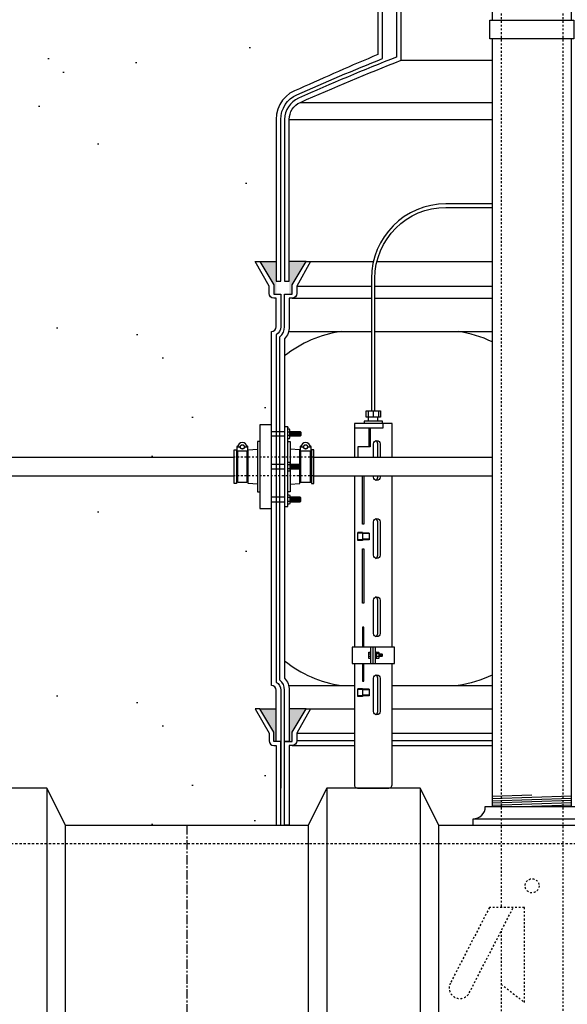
# Model space of a CAD drawing. Extents: x -169 to 6736, y -208 to 3022.
# Tile 546 of 656: x 6013 to 6042, y 906 to 959. Entities that reach past the tile are written whole.
import ezdxf

# ---------------------------------------------------------------- set-up
doc = ezdxf.new("R2010")
doc.units = 0
doc.header["$MEASUREMENT"] = 0
doc.header["$PDSIZE"] = 1
for name, pattern in [('CENTER1', [0.6625, 0.5, -0.075, 0.0125, -0.075]), ('HIDDEN3', [0.1875, 0.125, -0.0625]), ('HIDDEN5', [0.05, 0.025, -0.025])]:
    doc.linetypes.add(name, pattern=pattern)
doc.layers.get('DEFPOINTS').update_dxf_attribs({"linetype": 'CONTINUOUS'})
for name, color, linetype in [('BOOT-CONDUIT', 1, 'CONTINUOUS'), ('CENTERLINE', 3, 'CENTER1'), ('CONDUIT', 2, 'CONTINUOUS'), ('DIM', 3, 'CONTINUOUS'), ('FILL-TUBE', 1, 'CONTINUOUS'), ('FRP-COLLAR', 1, 'CONTINUOUS'), ('FRP-SUMP', 2, 'CONTINUOUS'), ('GALV-4-PIPE', 4, 'CONTINUOUS'), ('PEAGRAVEL-HATCH', 3, 'CONTINUOUS'), ('PROBE', 2, 'CONTINUOUS'), ('TANK-BUNG-OPENING-4', 3, 'CONTINUOUS'), ('TANK-UST', 5, 'CONTINUOUS'), ('TANK-UST-RIB', 7, 'CONTINUOUS')]:
    doc.layers.add(name, color=color, linetype=linetype)
doc.styles.add('SIMPLEX', font='simplex')
doc.dimstyles.new('DIM64', dxfattribs={"dimscale": 64, "dimtxt": 0.09375, "dimasz": 0.09375, "dimexe": 0.0625, "dimexo": 0.0625, "dimgap": 0.046875, "dimtad": 1, "dimdec": 4, "dimzin": 3, "dimdsep": 46, "dimlunit": 4, "dimtxsty": 'SIMPLEX', "dimcen": 0, "dimclrd": 256, "dimclre": 256, "dimclrt": 256, "dimadec": 0, "dimazin": 0, "dimtfac": 1, "dimtdec": 4, "dimtmove": 0, "dimatfit": 3, "dimfxl": 1, "dimfrac": 2, "dimtolj": 1, "dimtzin": 0, "dimarcsym": 0})

# ---------------------------------------------------------------- blocks, each defined once
blk = doc.blocks.new('*D61')
at = {"layer": 'DEFPOINTS', "color": 0, "transparency": 16777216}
for p in [(5827.154, 978.015), (6443.911, 978.296), (5827.154, 700.523)]:
    blk.add_point(p, dxfattribs=at)
at = {"layer": 'DIM', "lineweight": -2, "transparency": 16777216}
for p, q in [((6443.911, 974.296), (6443.911, 696.523)), ((5827.154, 974.015), (5827.154, 696.523)), ((6437.911, 700.523), (5833.154, 700.523))]:
    blk.add_line(p, q, dxfattribs=at)
at = {"layer": 'DIM', "transparency": 16777216}
for points in [[(5833.154, 701.523), (5833.154, 699.523), (5827.154, 700.523)], [(6437.911, 701.523), (6437.911, 699.523), (6443.911, 700.523)]]:
    blk.add_solid(points, dxfattribs=at)
at = {"layer": 'DIM', "transparency": 16777216, "insert": (6135.532, 708.095), "char_height": 6, "attachment_point": 5, "style": 'SIMPLEX'}
blk.add_mtext('\\A1;51\'-4 3/4" (F.V. TANK SLAB)', dxfattribs=at)

msp = doc.modelspace()

# ---------------------------------------------------------------- hatches: boundary and pattern name
at = {"layer": 'FRP-SUMP'}
for points in [[(6026.69358, 945.77096), (6025.81012, 945.77096), (6026.56012, 944.52096), (6026.56012, 944.02096), (6026.69358, 944.02096)], [(6028.29358, 945.77096), (6027.39358, 945.77096), (6027.39358, 944.02096), (6027.54358, 944.02096), (6027.54358, 944.52096)], [(6026.69358, 921.77328), (6025.81012, 921.77328), (6026.56012, 920.52328), (6026.56012, 920.02328), (6026.69358, 920.02328)], [(6028.29358, 921.77328), (6027.39358, 921.77328), (6027.39358, 920.02328), (6027.54358, 920.02328), (6027.54358, 920.52328)]]:
    msp.add_hatch(color=256, dxfattribs=at).paths.add_polyline_path(points)
at = {"layer": 'PEAGRAVEL-HATCH'}
h = msp.add_hatch(dxfattribs=at)
h.set_pattern_fill('AR-SAND', color=256, scale=7.5, style=0)
h.set_pattern_definition([(37.5, (6005.904, 935.266), (-0.4725, 14.4512), [0, -11.4, 0, -12.75, 0, -12.1875]), (7.5, (6005.904, 935.266), (13.273, 21.166), [0, -6.15, 0, -10.275, 0, -3.9375]), (327.5, (5996.679, 935.266), (23.356, 0.0424), [0, -3.75, 0, -13.5, 0, -17.625]), (317.5, (5996.68, 935.266), (22.546, 6.583), [0, -1.875, 0, -8.85, 0, -10.125])])
h.paths.add_polyline_path([(6032.14722, 956.87655), (6032.14992, 964.50891), (6005.90422, 964.50891), (6005.90422, 935.26579), (6024.44793, 935.26579), (6024.44793, 935.66298), (6024.58406, 935.66298), (6024.58406, 935.83262, -0.41421356), (6024.61531, 935.86444), (6024.63455, 935.86444, 0.35187469), (6024.64905, 935.87609, 2.48870246), (6024.62812, 935.82484), (6024.64346, 935.82484, -0.89681203), (6025.11307, 935.87609, 0.3518816), (6025.12757, 935.86444), (6025.14623, 935.86444, -0.41421372), (6025.17806, 935.83319), (6025.17806, 935.66211), (6025.70108, 935.69869), (6025.70108, 936.11157), (6025.82483, 936.11157), (6025.82483, 937.00876), (6026.44358, 937.00876), (6026.44358, 942.02096, 0.41421356), (6026.69358, 942.27096), (6026.69358, 943.80737), (6026.56012, 943.80737, -0.41421356), (6026.31012, 944.05737), (6026.31012, 944.45572), (6025.57359, 945.77096), (6025.81012, 945.77096), (6026.69358, 945.77096), (6026.69358, 953.39639, -0.33671624), (6027.93747, 955.03406, -0.00822165)])
h = msp.add_hatch(dxfattribs=at)
h.set_pattern_fill('AR-SAND', color=256, scale=7.5, style=0)
h.set_pattern_definition([(37.5, (6005.904, 915.523), (-0.4725, 14.451), [0, -11.4, 0, -12.75, 0, -12.1875]), (7.5, (6005.904, 915.523), (13.273, 21.166), [0, -6.15, 0, -10.275, 0, -3.9375]), (327.5, (5996.679, 915.523), (23.356, 0.0424), [0, -3.75, 0, -13.5, 0, -17.625]), (317.5, (5996.68, 915.523), (22.546, 6.583), [0, -1.875, 0, -8.85, 0, -10.125])])
h.paths.add_polyline_path([(6026.44358, 932.52282), (6025.82483, 932.52282), (6025.82483, 933.42001), (6025.70108, 933.42001), (6025.70108, 933.8329), (6025.19043, 933.8686), (6025.19043, 933.93048), (6025.12856, 933.93048), (6025.12856, 933.91464), (6024.63356, 933.91464), (6024.57168, 933.93048), (6024.57168, 933.8686), (6024.44793, 933.8686), (6024.44793, 934.26579), (6005.90422, 934.26579), (6005.90422, 916.52404), (6006.15422, 916.52404, 0.41421356), (6006.80342, 915.87484), (6006.80342, 915.52328), (6008.40422, 915.52328), (6009.40422, 917.52328), (6014.40422, 917.52328), (6015.40422, 915.52328), (6026.69358, 915.52328), (6026.69358, 919.80969), (6026.56012, 919.80969, -0.41421356), (6026.31012, 920.05969), (6026.31012, 920.45804), (6025.57359, 921.77328), (6025.81012, 921.77328), (6026.69358, 921.77328), (6026.69358, 922.77328, 0.41421356), (6026.44358, 923.02328)])

# ---------------------------------------------------------------- linework, layer by layer
at = {"layer": 'BOOT-CONDUIT', "color": 7}
for p, q in [((6026.44358, 936.65122), (6027.14358, 936.65122)), ((6027.32653, 936.62686), (6027.43246, 936.62686)), ((6027.14358, 936.40372), (6026.44358, 936.40372)), ((6027.43246, 936.42787), (6027.32653, 936.42787)), ((6027.14358, 934.88944), (6026.44358, 934.88944)), ((6026.44358, 934.64194), (6027.14358, 934.64194)), ((6027.43246, 934.86529), (6027.32653, 934.86529)), ((6027.32653, 934.6663), (6027.43246, 934.6663)), ((6027.14358, 933.12786), (6026.44358, 933.12786)), ((6027.43246, 933.10371), (6027.32653, 933.10371)), ((6026.44358, 932.88036), (6027.14358, 932.88036)), ((6027.32653, 932.90472), (6027.43246, 932.90472))]:
    msp.add_line(p, q, dxfattribs=at)
at = {"layer": 'BOOT-CONDUIT', "color": 8}
for p, q in [((6027.48151, 936.40362), (6027.48151, 936.65112)), ((6027.54401, 936.40362), (6027.54401, 936.65112)), ((6027.60651, 936.40362), (6027.60651, 936.65112)), ((6027.66901, 936.40362), (6027.66901, 936.65112)), ((6027.73151, 936.40362), (6027.73151, 936.65112)), ((6027.79401, 936.40362), (6027.79401, 936.65112)), ((6027.85651, 936.40362), (6027.85651, 936.65112)), ((6027.91901, 936.40362), (6027.91901, 936.65112)), ((6027.98151, 936.40362), (6027.98151, 936.65112)), ((6027.48151, 934.88954), (6027.48151, 934.64204)), ((6027.54401, 934.88954), (6027.54401, 934.64204)), ((6027.60651, 934.88954), (6027.60651, 934.64204)), ((6027.66901, 934.88954), (6027.66901, 934.64204)), ((6027.73151, 934.88954), (6027.73151, 934.64204)), ((6027.79401, 934.88954), (6027.79401, 934.64204)), ((6027.85651, 934.88954), (6027.85651, 934.64204)), ((6027.91901, 934.88954), (6027.91901, 934.64204)), ((6027.98151, 934.88954), (6027.98151, 934.64204)), ((6027.48151, 933.12797), (6027.48151, 932.88047)), ((6027.54401, 933.12797), (6027.54401, 932.88047)), ((6027.60651, 933.12797), (6027.60651, 932.88047)), ((6027.66901, 933.12797), (6027.66901, 932.88047)), ((6027.73151, 933.12797), (6027.73151, 932.88047)), ((6027.79401, 933.12797), (6027.79401, 932.88047)), ((6027.85651, 933.12797), (6027.85651, 932.88047)), ((6027.91901, 933.12797), (6027.91901, 932.88047)), ((6027.98151, 933.12797), (6027.98151, 932.88047))]:
    msp.add_line(p, q, dxfattribs=at)
at = {"layer": 'BOOT-CONDUIT', "linetype": 'Continuous'}
for p, q in [((6025.82483, 936.11157), (6025.70108, 936.11157)), ((6025.70108, 936.11157), (6025.70108, 933.42001)), ((6024.57168, 935.6011), (6024.63356, 935.6011)), ((6025.12856, 935.6011), (6025.19043, 935.6011)), ((6028.0228, 935.6011), (6027.96092, 935.6011)), ((6028.57967, 935.6011), (6028.5178, 935.6011)), ((6024.63356, 933.93048), (6024.57168, 933.93048)), ((6025.19043, 933.93048), (6025.12856, 933.93048)), ((6027.96092, 933.93048), (6028.0228, 933.93048)), ((6028.5178, 933.93048), (6028.57967, 933.93048)), ((6025.70108, 933.42001), (6025.82483, 933.42001))]:
    msp.add_line(p, q, dxfattribs=at)
for points in [[(6026.44358, 932.52282), (6026.44358, 937.00876), (6025.82483, 937.00876), (6025.82483, 932.52282)], [(6024.44793, 933.8686), (6024.44793, 935.66298), (6024.57168, 935.66298), (6024.57168, 935.6011), (6024.57168, 933.93048), (6024.57168, 933.8686)], [(6028.57967, 933.8686), (6028.70342, 933.8686), (6028.70342, 935.66298), (6028.57967, 935.66298), (6028.57967, 935.6011), (6028.57967, 933.93048)]]:
    msp.add_lwpolyline(points, close=True, dxfattribs=at)
at = {"layer": 'BOOT-CONDUIT'}
msp.add_lwpolyline([(6027.32653, 936.90432), (6027.14358, 936.90432), (6027.14358, 932.62752), (6027.32653, 932.62752), (6027.32653, 936.90432), (6027.32653, 936.84888)], dxfattribs=at)
at = {"layer": 'BOOT-CONDUIT', "color": 7}
for points in [[(6027.32653, 936.27988), (6027.41331, 936.27988), (6027.43246, 936.31303), (6027.43246, 936.7417), (6027.41331, 936.77486), (6027.32653, 936.77486)], [(6027.43246, 936.65112), (6027.98151, 936.65112), (6028.01245, 936.62018), (6028.01245, 936.43456), (6028.00973, 936.43184), (6027.98151, 936.40362), (6027.43246, 936.40362)], [(6025.12856, 935.61694), (6025.12856, 933.91464), (6024.63356, 933.91464), (6024.63356, 935.61694)], [(6028.5178, 935.61694), (6028.5178, 933.91464), (6028.0228, 933.91464), (6028.0228, 935.61694)], [(6027.32653, 935.01328), (6027.41331, 935.01328), (6027.43246, 934.98013), (6027.43246, 934.55146), (6027.41331, 934.5183), (6027.32653, 934.5183)], [(6027.43246, 934.64204), (6027.98151, 934.64204), (6028.01245, 934.67298), (6028.01245, 934.8586), (6028.00973, 934.86132), (6027.98151, 934.88954), (6027.43246, 934.88954)], [(6027.32653, 933.25171), (6027.41331, 933.25171), (6027.43246, 933.21855), (6027.43246, 932.78988), (6027.41331, 932.75672), (6027.32653, 932.75672)], [(6027.43246, 932.88047), (6027.98151, 932.88047), (6028.01245, 932.9114), (6028.01245, 933.09703), (6028.00973, 933.09975), (6027.98151, 933.12797), (6027.43246, 933.12797)]]:
    msp.add_lwpolyline(points, dxfattribs=at)
at = {"layer": 'BOOT-CONDUIT', "linetype": 'Continuous'}
for points in [[(6027.32653, 936.11157), (6027.45028, 936.11157), (6027.45028, 934.88954)], [(6025.70108, 933.8329), (6025.19043, 933.8686), (6025.19043, 935.6011), (6025.19043, 935.66298), (6025.70108, 935.69869)], [(6027.96092, 934.88954), (6027.96092, 935.6011), (6027.96092, 935.66298), (6027.45028, 935.69869)], [(6027.45028, 934.64204), (6027.45028, 933.42001), (6027.32653, 933.42001)], [(6027.45028, 933.8329), (6027.96092, 933.8686), (6027.96092, 934.64204)]]:
    msp.add_lwpolyline(points, dxfattribs=at)
at = {"layer": 'BOOT-CONDUIT', "color": 7}
for points in [[(6024.64905, 935.87609, -0.35187184), (6024.63455, 935.86444), (6024.61531, 935.86444, 0.41421356), (6024.58406, 935.83262), (6024.58406, 935.64819, 0.41421356), (6024.61589, 935.61694), (6025.14681, 935.61694, 0.41421341), (6025.17806, 935.64877), (6025.17806, 935.83319, 0.41421372), (6025.14623, 935.86444), (6025.12757, 935.86444, -0.35188198), (6025.11307, 935.87609)], [(6024.99986, 935.82484), (6025.11866, 935.82484, 1), (6024.64346, 935.82484), (6024.76226, 935.82484)], [(6028.03829, 935.87609, -0.35187184), (6028.02379, 935.86444), (6028.00455, 935.86444, 0.41421356), (6027.9733, 935.83262), (6027.9733, 935.64819, 0.41421356), (6028.00512, 935.61694), (6028.53605, 935.61694, 0.41421341), (6028.5673, 935.64877), (6028.5673, 935.83319, 0.41421372), (6028.53547, 935.86444), (6028.5168, 935.86444, -0.35188198), (6028.5023, 935.87609)], [(6028.3891, 935.82484), (6028.5079, 935.82484, 1), (6028.0327, 935.82484), (6028.1515, 935.82484)]]:
    msp.add_lwpolyline(points, format="xyb", dxfattribs=at)
for centre in [(6024.88106, 935.82484), (6028.2703, 935.82484)]:
    msp.add_circle(centre, 0.1188, dxfattribs=at)
at = {"layer": 'BOOT-CONDUIT', "color": 8}
for centre in [(6024.88106, 935.82484), (6028.2703, 935.82484)]:
    msp.add_circle(centre, 0.10296, dxfattribs=at)
at = {"layer": 'CENTERLINE'}
msp.add_line((6021.90422, 915.52328), (6021.90422, 793.52328), dxfattribs=at)
at = {"layer": 'CONDUIT'}
for p, q in [((6005.90422, 935.26579), (6024.44793, 935.26579)), ((6028.70342, 935.26579), (6038.2757, 935.26579)), ((6005.90422, 934.26579), (6024.44793, 934.26579)), ((6028.70342, 934.26579), (6038.2757, 934.26579))]:
    msp.add_line(p, q, dxfattribs=at)
at = {"layer": 'CONDUIT', "color": 8, "linetype": 'HIDDEN5'}
for p, q in [((6028.70342, 935.26579), (6024.44793, 935.26579)), ((6028.70342, 934.26579), (6024.44793, 934.26579))]:
    msp.add_line(p, q, dxfattribs=at)
at = {"layer": 'FILL-TUBE', "color": 1, "linetype": 'HIDDEN5'}
for p, q in [((6038.75058, 966.87536), (6038.75058, 911.11269)), ((6042.06505, 966.87536), (6042.06505, 805.27328)), ((6038.75058, 909.84633), (6038.75058, 805.27328))]:
    msp.add_line(p, q, dxfattribs=at)
msp.add_lwpolyline([(6038.75313, 906.99818), (6039.99673, 906.02404), (6039.99673, 911.11269), (6038.12085, 911.11269), (6036.03044, 907.06097, 1), (6037.04379, 906.53815), (6039.40394, 911.11269)], format="xyb", dxfattribs=at)
msp.add_circle((6040.40782, 912.27748), 0.37639, dxfattribs=at)
at = {"layer": 'FRP-COLLAR', "color": 7, "linetype": 'Continuous'}
for p, q in [((6028.53011, 921.77328), (6030.88282, 921.77328)), ((6032.90433, 921.77328), (6038.2757, 921.77328)), ((6027.79358, 920.45804), (6030.88282, 920.45804)), ((6032.90433, 920.45804), (6038.2757, 920.45804)), ((6027.54358, 919.80969), (6030.88282, 919.80969)), ((6030.88282, 920.05969), (6027.79358, 920.05969)), ((6038.2757, 920.05969), (6032.90433, 920.05969)), ((6032.90433, 919.80969), (6038.2757, 919.80969))]:
    msp.add_line(p, q, dxfattribs=at)
at = {"layer": 'FRP-COLLAR'}
for points in [[(6026.94358, 915.52328), (6026.94358, 920.02328), (6026.94358, 917.52328), (6026.94358, 920.02328), (6026.94358, 917.52328), (6026.94358, 920.02328), (6026.69358, 920.02328), (6026.56012, 920.02328), (6026.56012, 920.52328), (6025.81012, 921.77328), (6025.57359, 921.77328), (6026.31012, 920.45804), (6026.31012, 920.05969, 0.41421356), (6026.56012, 919.80969), (6026.69358, 919.80969), (6026.69358, 915.52328)], [(6027.14358, 915.52328), (6027.14358, 920.02328), (6027.39358, 920.02328), (6027.54358, 920.02328), (6027.54358, 920.52328), (6028.29358, 921.77328), (6028.53011, 921.77328), (6027.79358, 920.45804), (6027.79358, 920.05969, -0.41421356), (6027.54358, 919.80969), (6027.39358, 919.80969), (6027.39358, 915.52328)]]:
    msp.add_lwpolyline(points, format="xyb", close=True, dxfattribs=at)
at = {"layer": 'FRP-SUMP', "color": 7, "linetype": 'Continuous'}
for p, q in [((6033.4007, 956.57108), (6038.2757, 956.57108)), ((6027.98857, 954.3107), (6038.2757, 954.3107)), ((6027.39358, 953.39639), (6038.2757, 953.39639)), ((6028.53011, 945.77096), (6031.89956, 945.77096)), ((6032.09236, 945.77096), (6038.2757, 945.77096)), ((6027.79358, 944.45572), (6031.79478, 944.45572)), ((6031.98228, 944.45572), (6038.2757, 944.45572)), ((6027.54358, 943.80737), (6031.79478, 943.80737)), ((6031.98228, 943.80737), (6038.2757, 943.80737))]:
    msp.add_line(p, q, dxfattribs=at)
at = {"layer": 'FRP-SUMP'}
for p, q in [((6025.81012, 945.77096), (6026.69358, 945.77096)), ((6028.29358, 945.77096), (6027.39358, 945.77096)), ((6025.81012, 921.77328), (6026.69358, 921.77328)), ((6028.29358, 921.77328), (6027.39358, 921.77328))]:
    msp.add_line(p, q, dxfattribs=at)
at = {"layer": 'FRP-SUMP', "color": 7}
for p, q in [((6027.36009, 942.02096), (6031.79478, 942.02096)), ((6031.98228, 942.02096), (6038.2757, 942.02096)), ((6027.36009, 923.02328), (6030.88282, 923.02328)), ((6032.90433, 923.02328), (6038.2757, 923.02328))]:
    msp.add_line(p, q, dxfattribs=at)
at = {"layer": 'FRP-SUMP'}
for points in [[(6032.1507, 966.71159), (6032.14722, 956.87655, 0.00822165), (6027.93747, 955.03406, 0.33671624), (6026.69358, 953.39639), (6026.69358, 944.7256), (6026.94358, 944.7256), (6026.94358, 953.39639, -0.29672907), (6027.80632, 954.72214, -0.0090466), (6032.4007, 956.65861), (6032.4007, 966.46159)], [(6033.1507, 966.46159), (6033.1507, 956.74136, 0.01036772), (6027.88732, 954.53928, 0.29672907), (6027.14358, 953.39639), (6027.14358, 944.7256), (6027.39358, 944.7256), (6027.39358, 953.39639, -0.29672907), (6027.98857, 954.3107, -0.01067744), (6033.4007, 956.57108), (6033.4007, 966.71159)]]:
    msp.add_lwpolyline(points, format="xyb", dxfattribs=at)
for points in [[(6026.94358, 944.02096), (6026.94358, 942.27096, -0.26794919), (6026.69358, 941.83794), (6026.69358, 923.20629, -0.26794919), (6026.94358, 922.77328), (6026.94358, 920.02328), (6026.69358, 920.02328), (6026.69358, 922.77328, 0.41421356), (6026.44358, 923.02328), (6026.44358, 942.02096), (6026.44358, 942.02096, 0.41421356), (6026.69358, 942.27096), (6026.69358, 943.80737), (6026.56012, 943.80737, -0.41421356), (6026.31012, 944.05737), (6026.31012, 944.45572), (6025.57359, 945.77096), (6025.81012, 945.77096), (6026.56012, 944.52096), (6026.56012, 944.02096), (6026.69358, 944.02096), (6026.94358, 944.02096), (6026.94358, 944.02096), (6026.94358, 944.02096), (6026.94358, 944.02096)], [(6027.14358, 920.02328), (6027.14358, 922.77328, 0.22167085), (6026.89358, 923.30947), (6026.89358, 941.73477, 0.22167085), (6027.14358, 942.27096), (6027.14358, 944.02096), (6027.39358, 944.02096), (6027.54358, 944.02096), (6027.54358, 944.52096), (6028.29358, 945.77096), (6028.53011, 945.77096), (6027.79358, 944.45572), (6027.79358, 944.05737, -0.41421356), (6027.54358, 943.80737), (6027.39358, 943.80737), (6027.39358, 942.27096, -0.18776323), (6027.14358, 941.6287), (6027.14358, 923.41554, -0.18776323), (6027.39358, 922.77328), (6027.39358, 920.02328), (6027.14358, 920.02328)]]:
    msp.add_lwpolyline(points, format="xyb", close=True, dxfattribs=at)
at = {"layer": 'FRP-SUMP', "color": 7}
for points in [[(6038.2757, 941.4579, 0.07566232), (6036.44509, 942.02096)], [(6038.2757, 923.58633, -0.07566232), (6036.44509, 923.02328)]]:
    msp.add_lwpolyline(points, format="xyb", dxfattribs=at)
for centre, start, end in [((6031.11086, 935.72546), 98.442948, 128.561095), ((6031.11086, 929.31878), 231.438905, 261.557052)]:
    msp.add_arc(centre, 6.36447, start, end, dxfattribs=at)
at = {"layer": 'GALV-4-PIPE', "color": 7}
for p, q in [((6040.4007, 917.14863), (6038.2757, 917.07705)), ((6042.5257, 917.09514), (6038.2757, 916.95198)), ((6042.5257, 916.97007), (6038.2757, 916.82691)), ((6042.5257, 916.845), (6038.2757, 916.70184)), ((6042.5257, 916.71992), (6038.2757, 916.57677)), ((6042.5257, 916.59485), (6040.4007, 916.52328))]:
    msp.add_line(p, q, dxfattribs=at)
at = {"layer": 'GALV-4-PIPE'}
for points in [[(6042.5257, 958.71968), (6042.5257, 964.24972), (6038.2757, 964.24972), (6038.2757, 958.71968)], [(6038.2757, 957.71968), (6038.2757, 916.52331), (6042.5257, 916.52331), (6042.5257, 957.71968)]]:
    msp.add_lwpolyline(points, dxfattribs=at)
at = {"layer": 'GALV-4-PIPE', "color": 3}
msp.add_lwpolyline([(6042.6435, 957.71968), (6038.1435, 957.71968), (6038.1435, 958.71968), (6042.6435, 958.71968)], close=True, dxfattribs=at)
at = {"layer": 'PROBE', "color": 7}
for p, q in [((6031.61873, 937.76838), (6031.61873, 937.41819)), ((6031.89726, 937.76838), (6031.89726, 937.41819)), ((6032.17579, 937.76838), (6032.17579, 937.41819)), ((6032.14061, 935.26579), (6032.14061, 935.9895)), ((6032.14061, 934.19816), (6032.14061, 934.26579)), ((6032.14061, 930.00858), (6032.14061, 931.79993)), ((6031.07781, 930.80709), (6031.07781, 931.22879)), ((6031.32573, 931.22879), (6031.07781, 931.22879)), ((6031.32573, 931.1941), (6031.07781, 931.1941)), ((6031.32573, 930.84178), (6031.07781, 930.84178)), ((6031.32573, 930.80709), (6031.07781, 930.80709)), ((6031.32573, 931.22879), (6031.32573, 930.80709)), ((6031.67834, 931.2019), (6031.32573, 931.2019)), ((6031.67834, 931.17273), (6031.32573, 931.17273)), ((6031.67834, 930.87649), (6031.32573, 930.87649)), ((6031.67834, 930.84732), (6031.32573, 930.84732)), ((6031.67834, 931.2019), (6031.67834, 930.84732)), ((6032.14061, 925.819), (6032.14061, 927.61035)), ((6031.66732, 924.72414), (6031.76913, 924.72414)), ((6031.76913, 924.57869), (6031.66732, 924.57869)), ((6032.17522, 924.71687), (6032.0458, 924.71687)), ((6032.17522, 924.57142), (6032.0458, 924.57142)), ((6032.20009, 924.76413), (6032.20009, 924.52415)), ((6032.20581, 924.57142), (6032.24944, 924.71687)), ((6032.24944, 924.57142), (6032.29307, 924.71687)), ((6032.29307, 924.57142), (6032.33671, 924.71687)), ((6032.33671, 924.57142), (6032.35125, 924.6199)), ((6032.35125, 924.71687), (6032.35125, 924.57142)), ((6032.14061, 921.62943), (6032.14061, 923.42077)), ((6031.07781, 922.42793), (6031.07781, 922.84964)), ((6031.32573, 922.84964), (6031.07781, 922.84964)), ((6031.32573, 922.81495), (6031.07781, 922.81495)), ((6031.32573, 922.46263), (6031.07781, 922.46263)), ((6031.32573, 922.42793), (6031.07781, 922.42793)), ((6031.32573, 922.84964), (6031.32573, 922.42793)), ((6031.67834, 922.82274), (6031.32573, 922.82274)), ((6031.67834, 922.79357), (6031.32573, 922.79357)), ((6031.67834, 922.49734), (6031.32573, 922.49734)), ((6031.67834, 922.46817), (6031.32573, 922.46817)), ((6031.67834, 922.82274), (6031.67834, 922.46817))]:
    msp.add_line(p, q, dxfattribs=at)
at = {"layer": 'PROBE'}
for p, q in [((6031.64411, 937.20697), (6031.64411, 937.41819)), ((6032.13295, 937.20697), (6032.13295, 937.41819)), ((6031.65846, 936.82814), (6031.65846, 935.8294)), ((6031.76913, 924.19969), (6031.76913, 925.0886)), ((6031.89358, 924.19969), (6031.89358, 925.0886)), ((6032.01802, 924.19969), (6032.01802, 925.0886))]:
    msp.add_line(p, q, dxfattribs=at)
for points in [[(6038.2757, 948.86144), (6035.79478, 948.86144, 0.41421356), (6031.79478, 944.86144), (6031.79478, 937.76838), (6031.98228, 937.76838), (6031.98228, 944.86144, -0.41421356), (6035.79478, 948.67394), (6038.2757, 948.67394)], [(6030.88282, 924.19969), (6030.88282, 917.70106, 0.41421356), (6031.0606, 917.52328), (6032.72655, 917.52328, 0.41421356), (6032.90433, 917.70106), (6032.90433, 924.19969)]]:
    msp.add_lwpolyline(points, format="xyb", dxfattribs=at)
for points in [[(6031.51705, 937.76838), (6032.27748, 937.76838), (6032.27748, 937.41819), (6031.51705, 937.41819)], [(6033.029, 925.0886), (6030.75815, 925.0886), (6030.75815, 924.19969), (6033.029, 924.19969)]]:
    msp.add_lwpolyline(points, close=True, dxfattribs=at)
for points in [[(6032.38537, 937.07943), (6032.38537, 937.20697), (6031.40178, 937.20697), (6031.40178, 937.07943)], [(6032.90433, 937.07943), (6032.90433, 937.07943), (6030.88282, 937.07943), (6030.88282, 937.07943)], [(6030.88282, 937.07943), (6030.88282, 935.26579)], [(6032.41168, 937.06623), (6032.41168, 936.82814), (6030.88282, 936.82814)], [(6031.73768, 936.82814), (6031.73768, 935.8294), (6031.07751, 935.8294), (6031.07751, 935.26579)], [(6032.90433, 935.26579), (6032.90433, 937.07943)], [(6030.88282, 934.26579), (6030.88282, 925.0886)], [(6032.90433, 925.0886), (6032.90433, 934.26579)]]:
    msp.add_lwpolyline(points, dxfattribs=at)
at = {"layer": 'PROBE', "color": 7}
for points in [[(6031.90813, 935.26579), (6031.90813, 935.9895, -1), (6032.25832, 935.9895), (6032.25832, 935.26579)], [(6032.25832, 934.26579), (6032.25832, 934.19816, -1), (6031.90813, 934.19816), (6031.90813, 934.26579)], [(6032.25832, 934.26579), (6032.25832, 934.19816, -1), (6031.90813, 934.19816), (6031.90813, 934.26579)], [(6032.02437, 934.03325, 0.31702163), (6032.14061, 934.19816), (6032.14061, 934.26579)], [(6032.25832, 930.60447), (6032.25832, 930.00858, -1), (6031.90813, 930.00858), (6031.90813, 930.60997)], [(6032.02437, 929.84367, 0.31702163), (6032.14061, 930.00858), (6032.14061, 930.59898)], [(6032.0458, 924.8114), (6032.17522, 924.8114, -0.52604367), (6032.17522, 924.71687, -0.34192839), (6032.17522, 924.57142, -0.52604367), (6032.17522, 924.47689), (6032.0458, 924.47689)]]:
    msp.add_lwpolyline(points, format="xyb", dxfattribs=at)
for points in [[(6031.39871, 934.26579), (6031.39871, 931.68453), (6031.31985, 931.68453), (6031.31985, 934.26579)], [(6031.39871, 925.0886), (6031.39871, 926.16178), (6031.31985, 926.16178), (6031.31985, 925.0886)], [(6031.76913, 924.47689), (6031.66732, 924.47689), (6031.66732, 924.8114), (6031.76913, 924.8114)], [(6032.20009, 924.71687), (6032.35125, 924.71687), (6032.36965, 924.69846), (6032.36965, 924.58983), (6032.35125, 924.57142), (6032.20009, 924.57142)], [(6031.31985, 924.19969), (6031.31985, 923.25486), (6031.39871, 923.25486), (6031.39871, 924.19969)]]:
    msp.add_lwpolyline(points, dxfattribs=at)
for points in [[(6031.90813, 930.00858), (6031.90813, 931.79993, -1), (6032.25832, 931.79993), (6032.25832, 930.00858, -1)], [(6031.90813, 925.819), (6031.90813, 927.61035, -1), (6032.25832, 927.61035), (6032.25832, 925.819, -1)], [(6032.01802, 924.8114, -1), (6032.0458, 924.8114), (6032.0458, 924.47689, -1), (6032.01802, 924.47689)], [(6031.90813, 921.62943), (6031.90813, 923.42077, -1), (6032.25832, 923.42077), (6032.25832, 921.62943, -1)]]:
    msp.add_lwpolyline(points, format="xyb", close=True, dxfattribs=at)
msp.add_lwpolyline([(6031.31985, 930.35135), (6031.39871, 930.35135), (6031.39871, 927.44443), (6031.31985, 927.44443), (6031.31985, 930.35135)], close=True, dxfattribs=at)
for centre, start, end in [((6031.96551, 935.9895), 0, 70.358966), ((6031.96551, 931.79993), 0, 70.358966), ((6031.96551, 927.61035), 0, 70.358966), ((6031.96551, 925.819), 289.641034, 0), ((6031.96551, 923.42077), 0, 70.358966), ((6031.96551, 921.62943), 289.641034, 0)]:
    msp.add_arc(centre, 0.1751, start, end, dxfattribs=at)
at = {"layer": 'TANK-BUNG-OPENING-4', "linetype": 'Continuous'}
msp.add_line((6037.2515, 915.87408), (6043.5499, 915.87408), dxfattribs=at)
msp.add_lwpolyline([(6037.2515, 915.52328), (6037.2515, 915.87408, 0.41421356), (6037.9007, 916.52328), (6042.9007, 916.52328, 0.41421356), (6043.5499, 915.87408), (6043.5499, 915.52328)], format="xyb", dxfattribs=at)
at = {"layer": 'TANK-UST'}
for p, q in [((6015.40422, 915.52328), (6028.40422, 915.52328)), ((6035.40422, 915.52328), (6044.90422, 915.52328))]:
    msp.add_line(p, q, dxfattribs=at)
at = {"layer": 'TANK-UST', "color": 2, "linetype": 'HIDDEN3'}
msp.add_lwpolyline([(6120.17377, 914.52328), (6021.15442, 914.52328), (5925.90422, 914.52328), (5921.39167, 914.52328, 0.9539575), (5921.39167, 794.52328), (5925.90422, 794.52328), (5949.90422, 794.52328), (5951.40422, 795.52328), (5973.40422, 795.52328), (5974.90422, 794.52328), (5999.11263, 794.52328), (6000.61378, 795.52404), (6006.61378, 795.52404), (6008.11378, 794.52404)], format="xyb", dxfattribs=at)
at = {"layer": 'TANK-UST-RIB', "color": 7}
for p, q in [((6014.40422, 917.52328), (6014.40422, 791.52328)), ((6029.40422, 917.52328), (6029.40422, 791.52328)), ((6034.40422, 917.52328), (6034.40422, 791.52328))]:
    msp.add_line(p, q, dxfattribs=at)
at = {"layer": 'TANK-UST-RIB', "color": 5}
for points in [[(6009.40422, 791.52328), (6014.40422, 791.52328), (6015.40422, 793.52328), (6015.40422, 915.52328), (6014.40422, 917.52328), (6009.40422, 917.52328), (6008.40422, 915.52328), (6008.40422, 793.52328)], [(6029.40422, 791.52328), (6034.40422, 791.52328), (6035.40422, 793.52328), (6035.40422, 915.52328), (6034.40422, 917.52328), (6029.40422, 917.52328), (6028.40422, 915.52328), (6028.40422, 793.52328)]]:
    msp.add_lwpolyline(points, close=True, dxfattribs=at)

# ---------------------------------------------------------------- dimensions: what is measured, and where the dimension line sits
at = {"layer": 'DIM'}
dim = msp.add_linear_dim(base=(5827.15422, 700.52328), p1=(6443.9106, 978.29596), p2=(5827.15422, 978.01471), angle=180, text='<> (F.V. TANK SLAB)', dimstyle='DIM64', dxfattribs=at)
dim.commit()
dim.dimension.update_dxf_attribs({"geometry": '*D61', "text_midpoint": (6135.53241, 708.09471)})

doc.saveas('drawing.dxf')
